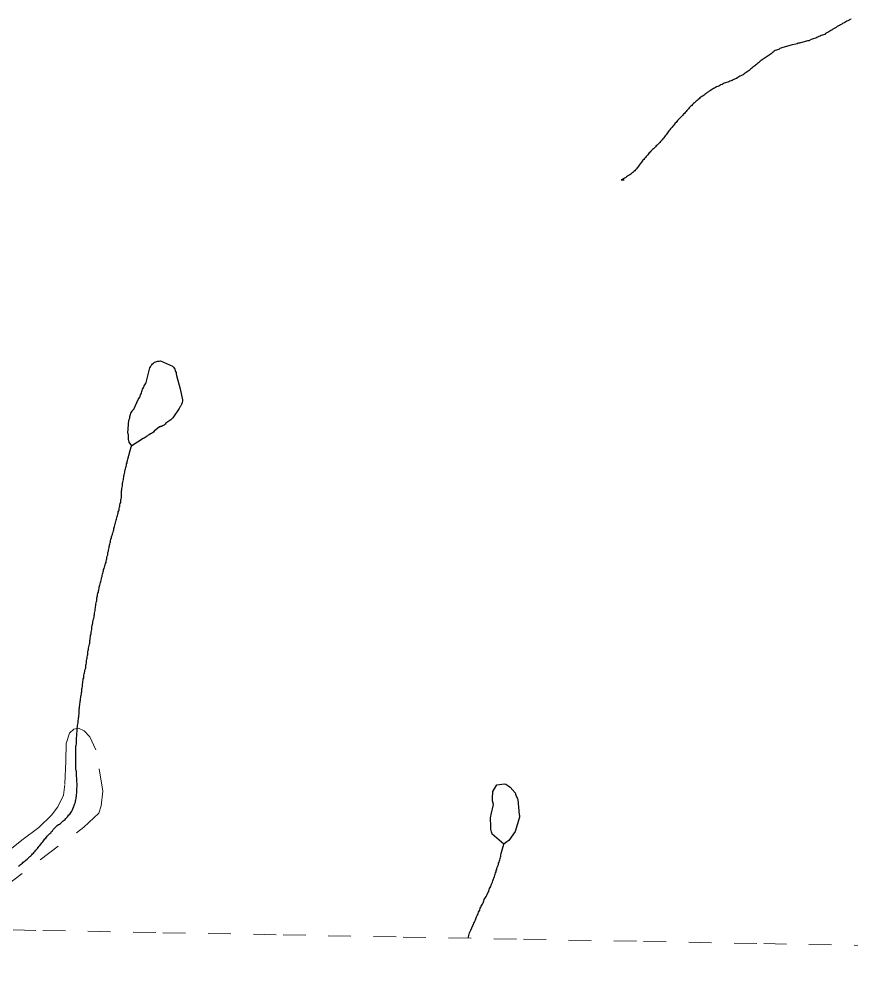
# Model space of a CAD drawing. Extents: x 785.9 to 812.4, y 7674.9 to 7703.1.
# Drawn here: x 801.186 to 804.86, y 7674.895 to 7679.113 of the extents above; entities that cross this region are included whole.
import ezdxf

# ---------------------------------------------------------------- set-up
doc = ezdxf.new("R2010")
doc.units = 0
doc.header["$LTSCALE"] = 0.04
doc.linetypes.add('LONG_DASHED', pattern=[7.5, 6, -1.5])
doc.linetypes.add('SHORT_DASHED', pattern=[2.7, 1.5, -1.2])
for name, color, linetype, lineweight in [('21', 7, 'SHORT_DASHED', 13), ('3', 7, 'LONG_DASHED', 25), ('53', 7, 'SHORT_DASHED', 13), ('7', 7, 'Continuous', 25)]:
    doc.layers.add(name, color=color, linetype=linetype, lineweight=lineweight)

msp = doc.modelspace()

# ---------------------------------------------------------------- linework, layer by layer
at = {"layer": '21'}
msp.add_lwpolyline([(801.119, 7675.2817), (801.4712, 7675.5466), (801.5381, 7675.6083), (801.5484, 7675.6405), (801.5561, 7675.7048), (801.5252, 7675.8874), (801.4982, 7675.9452), (801.4725, 7675.9722), (801.4481, 7675.9838), (801.4275, 7675.9786), (801.4083, 7675.9619), (801.3928, 7675.9156), (801.3915, 7675.8372), (801.3877, 7675.7356), (801.3813, 7675.6881), (801.3568, 7675.6366), (801.3285, 7675.5993), (801.2733, 7675.5453), (801.1974, 7675.4887), (801.137, 7675.4412)], dxfattribs=at)
at = {"layer": '3'}
for points in [[(801.6666, 7677.2859), (801.6708, 7677.3435), (801.6732, 7677.3483), (801.6748, 7677.3532), (801.6748, 7677.3589), (801.6764, 7677.3637), (801.6781, 7677.3686), (801.6797, 7677.3734), (801.6821, 7677.3783), (801.6853, 7677.3831), (801.6886, 7677.388), (801.6918, 7677.392), (801.6934, 7677.3945), (801.712, 7677.4349), (801.7185, 7677.4446), (801.7201, 7677.4495), (801.7218, 7677.4543), (801.7242, 7677.4592), (801.7258, 7677.4641), (801.7274, 7677.4689), (801.7298, 7677.4738), (801.7307, 7677.4794), (801.7331, 7677.4843), (801.7363, 7677.4891), (801.7379, 7677.494), (801.7404, 7677.4988), (801.7436, 7677.5037), (801.7445, 7677.5051), (801.7454, 7677.5064), (801.7463, 7677.5077), (801.7472, 7677.5091), (801.7474, 7677.5094), (801.763, 7677.5741), (801.7654, 7677.579), (801.7687, 7677.5838), (801.7719, 7677.5879), (801.7752, 7677.5919), (801.7792, 7677.5951), (801.7841, 7677.5984), (801.7889, 7677.6008), (801.7938, 7677.6024), (801.7986, 7677.604), (801.8043, 7677.604), (801.81, 7677.6048), (801.8634, 7677.5814), (801.8674, 7677.5773), (801.8706, 7677.5725), (801.8731, 7677.5676), (801.8755, 7677.5628), (801.8771, 7677.5579), (801.8787, 7677.5531), (801.8795, 7677.5474), (801.8803, 7677.5401), (801.8973, 7677.4819), (801.907, 7677.4325), (801.907, 7677.4268), (801.9062, 7677.4212), (801.9046, 7677.4163), (801.903, 7677.4115), (801.9006, 7677.4066), (801.8965, 7677.4026), (801.8941, 7677.3977), (801.8925, 7677.3945), (801.8642, 7677.3532), (801.8601, 7677.3492), (801.8561, 7677.3451), (801.8512, 7677.3419), (801.8472, 7677.3386), (801.8431, 7677.3354), (801.8383, 7677.333), (801.8342, 7677.3297), (801.831, 7677.3249), (801.8269, 7677.3216), (801.8221, 7677.3192), (801.8172, 7677.3168), (801.8148, 7677.316), (801.8133, 7677.3155), (801.8117, 7677.315), (801.8102, 7677.3144), (801.8087, 7677.3139), (801.8071, 7677.3134), (801.8064, 7677.3132), (801.7824, 7677.2941), (801.7792, 7677.2901), (801.7752, 7677.2869), (801.7703, 7677.2836), (801.7654, 7677.282), (801.7606, 7677.2788), (801.7557, 7677.2763), (801.7517, 7677.2723), (801.7476, 7677.2691), (801.7428, 7677.2658), (801.7379, 7677.2634), (801.7331, 7677.2618), (801.6829, 7677.2302), (801.6829, 7677.2302)], [(801.6829, 7677.2302), (801.6724, 7677.2456), (801.6692, 7677.2585), (801.6692, 7677.2707), (801.6684, 7677.2755), (801.6668, 7677.2851), (801.6666, 7677.2859)], [(803.2785, 7675.7042), (803.2963, 7675.7341), (803.2963, 7675.7341), (803.3303, 7675.7373), (803.3352, 7675.7357), (803.34, 7675.7333), (803.3449, 7675.7301), (803.3481, 7675.7276), (803.3494, 7675.7267), (803.3507, 7675.7257), (803.352, 7675.7247), (803.3533, 7675.7238), (803.354, 7675.7233), (803.3773, 7675.6977), (803.3789, 7675.6928), (803.3805, 7675.6856), (803.3821, 7675.6807), (803.3854, 7675.6758), (803.3878, 7675.671), (803.3886, 7675.6694), (803.3951, 7675.6006), (803.3951, 7675.6006), (803.3952, 7675.599), (803.3954, 7675.5974), (803.3955, 7675.5958), (803.3957, 7675.5942), (803.3958, 7675.5925), (803.396, 7675.5909), (803.3773, 7675.527), (803.3773, 7675.527), (803.3489, 7675.4881), (803.3449, 7675.4849), (803.34, 7675.4825), (803.3271, 7675.4719), (803.2753, 7675.5164), (803.2737, 7675.5213), (803.2721, 7675.5262), (803.2705, 7675.5318), (803.2688, 7675.5375), (803.2688, 7675.5399), (803.2688, 7675.5415), (803.2688, 7675.5432), (803.2688, 7675.5448), (803.2688, 7675.5464), (803.2688, 7675.548), (803.2688, 7675.5496), (803.2688, 7675.5512), (803.2688, 7675.5529), (803.2688, 7675.5533), (803.2672, 7675.5828), (803.268, 7675.5885), (803.2688, 7675.5941), (803.2705, 7675.6022), (803.2811, 7675.6463), (803.2811, 7675.6463)], [(803.2811, 7675.6463), (803.281, 7675.6467), (803.2769, 7675.6621), (803.2761, 7675.6678), (803.2761, 7675.6839), (803.2785, 7675.6937), (803.2785, 7675.7042)]]:
    msp.add_lwpolyline(points, dxfattribs=at)
at = {"layer": '53'}
msp.add_lwpolyline([(800.7592, 7675.1002), (801.2899, 7675.0906), (801.8207, 7675.0809), (802.3515, 7675.0713), (802.8823, 7675.0616), (803.4131, 7675.0519), (803.9438, 7675.0422), (804.4746, 7675.0325), (805.0054, 7675.0228), (805.5362, 7675.013), (806.067, 7675.0032), (806.5978, 7674.9934), (807.1286, 7674.9836), (807.6594, 7674.9738), (808.1902, 7674.964), (808.721, 7674.9541), (809.2518, 7674.9442), (809.7826, 7674.9343), (810.3134, 7674.9244), (810.8442, 7674.9145), (811.3751, 7674.9046), (811.9059, 7674.8946)], dxfattribs=at)
at = {"layer": '7'}
for points in [[(804.8604, 7679.1131), (804.8556, 7679.1115), (804.8515, 7679.1082), (804.8467, 7679.1058), (804.8418, 7679.1042), (804.837, 7679.1018), (804.8329, 7679.0985), (804.8232, 7679.0937), (804.8192, 7679.0904), (804.8143, 7679.088), (804.8094, 7679.0848), (804.8046, 7679.0832), (804.7997, 7679.0799), (804.7949, 7679.0767), (804.7803, 7679.0694), (804.7763, 7679.0662), (804.7714, 7679.0629), (804.7674, 7679.0597), (804.7625, 7679.0565), (804.7479, 7679.0492), (804.7439, 7679.0459), (804.739, 7679.0435), (804.7342, 7679.0419), (804.7285, 7679.0403), (804.7237, 7679.0378), (804.7188, 7679.0362), (804.7091, 7679.0314), (804.7043, 7679.0297), (804.6994, 7679.0281), (804.6937, 7679.0265), (804.6889, 7679.0241), (804.684, 7679.0225), (804.6743, 7679.0176), (804.6687, 7679.0168), (804.663, 7679.016), (804.6581, 7679.0144), (804.6533, 7679.0128), (804.6476, 7679.0111), (804.6428, 7679.0095), (804.6371, 7679.0079), (804.6322, 7679.0063), (804.6266, 7679.0063), (804.6217, 7679.0047), (804.6169, 7679.003), (804.6007, 7678.999)], [(804.6007, 7678.999), (804.5554, 7678.9869), (804.5505, 7678.9844), (804.5457, 7678.9828), (804.5408, 7678.9796), (804.536, 7678.978), (804.5311, 7678.9755), (804.5254, 7678.9739), (804.5206, 7678.9715), (804.5165, 7678.9674), (804.5117, 7678.9642), (804.5076, 7678.9602), (804.5028, 7678.9569), (804.4987, 7678.9537), (804.4939, 7678.9513), (804.4898, 7678.948), (804.4858, 7678.9448), (804.4809, 7678.9416), (804.4761, 7678.9391), (804.4712, 7678.9367), (804.4672, 7678.9335), (804.4631, 7678.9302), (804.4591, 7678.927), (804.455, 7678.9238), (804.451, 7678.9197), (804.4469, 7678.9165), (804.4429, 7678.9132), (804.4389, 7678.91), (804.4348, 7678.9068), (804.4308, 7678.9035), (804.4267, 7678.9003), (804.4219, 7678.897), (804.4178, 7678.8938), (804.4138, 7678.8898), (804.4097, 7678.8865), (804.4057, 7678.8833), (804.4016, 7678.8801), (804.3976, 7678.8768), (804.3927, 7678.8744), (804.3887, 7678.8712), (804.3838, 7678.8679), (804.379, 7678.8655), (804.3741, 7678.8631), (804.3693, 7678.8614), (804.3644, 7678.8582), (804.3596, 7678.855), (804.3547, 7678.8517), (804.3499, 7678.8501), (804.345, 7678.8477), (804.3401, 7678.8453), (804.3353, 7678.8428), (804.3304, 7678.8412), (804.3256, 7678.8388), (804.3207, 7678.8364), (804.3159, 7678.8347), (804.3102, 7678.8339), (804.3053, 7678.8323), (804.3005, 7678.8307), (804.2956, 7678.8275), (804.2908, 7678.825), (804.2859, 7678.8226), (804.2811, 7678.8202), (804.2762, 7678.8178), (804.2714, 7678.8161), (804.2665, 7678.8137), (804.2617, 7678.8113), (804.2576, 7678.808), (804.2528, 7678.8064), (804.2479, 7678.804), (804.2439, 7678.8008), (804.239, 7678.7983), (804.2341, 7678.7951), (804.2301, 7678.7919), (804.2252, 7678.7886), (804.2204, 7678.7854), (804.2155, 7678.7822), (804.2115, 7678.7781), (804.2066, 7678.7749), (804.2018, 7678.7716), (804.1969, 7678.7684), (804.1929, 7678.7652), (804.1888, 7678.7619), (804.1848, 7678.7579), (804.1807, 7678.7546), (804.1767, 7678.7514), (804.1726, 7678.7474), (804.1686, 7678.7441), (804.1646, 7678.7401), (804.1605, 7678.736), (804.1573, 7678.732), (804.1532, 7678.7287), (804.1492, 7678.7255), (804.1459, 7678.7215), (804.1419, 7678.7174), (804.1387, 7678.7134), (804.1354, 7678.7093), (804.1314, 7678.7053), (804.1281, 7678.7012), (804.1241, 7678.6972), (804.1201, 7678.6931), (804.1168, 7678.6891)], [(804.1168, 7678.6891), (804.1136, 7678.6851), (804.1095, 7678.6818), (804.1055, 7678.6778), (804.1014, 7678.6737), (804.0982, 7678.6697), (804.0942, 7678.6656), (804.0909, 7678.6616), (804.0877, 7678.6575), (804.0836, 7678.6535), (804.0804, 7678.6495), (804.0772, 7678.6446), (804.0739, 7678.6406), (804.0707, 7678.6365), (804.0667, 7678.6333), (804.0626, 7678.6292), (804.0594, 7678.6244), (804.0561, 7678.6195), (804.0529, 7678.6155), (804.0497, 7678.6106), (804.0464, 7678.6066), (804.0432, 7678.6017), (804.0399, 7678.5977), (804.0367, 7678.5928), (804.0335, 7678.5888), (804.0294, 7678.5847), (804.0254, 7678.5807), (804.0221, 7678.5766), (804.0189, 7678.5726), (804.0157, 7678.5685), (804.0116, 7678.5645), (804.0076, 7678.5604), (804.0035, 7678.5572), (804.0003, 7678.5532), (803.9963, 7678.5491), (803.9922, 7678.5451), (803.9882, 7678.541), (803.9833, 7678.5378), (803.9793, 7678.5337), (803.976, 7678.5297), (803.9728, 7678.5257), (803.9687, 7678.5224), (803.9655, 7678.5184), (803.9623, 7678.5143), (803.959, 7678.5103), (803.955, 7678.5062), (803.9518, 7678.5022), (803.9485, 7678.4981), (803.9453, 7678.4941), (803.9412, 7678.4909), (803.938, 7678.486), (803.9348, 7678.482), (803.9315, 7678.4779), (803.9283, 7678.4739), (803.9251, 7678.469), (803.9218, 7678.4642), (803.9186, 7678.4601), (803.9153, 7678.4561), (803.9121, 7678.452), (803.9081, 7678.448), (803.9048, 7678.4439), (803.9008, 7678.4407), (803.8967, 7678.4366), (803.8927, 7678.4326), (803.8878, 7678.4294), (803.883, 7678.4261), (803.8781, 7678.4229), (803.8733, 7678.4197), (803.8684, 7678.4164), (803.8644, 7678.4132), (803.8595, 7678.4108), (803.8547, 7678.4075), (803.8498, 7678.4059), (803.8449, 7678.4043), (803.8449, 7678.4043), (803.8466, 7678.4043), (803.8482, 7678.4043), (803.8498, 7678.4043), (803.8514, 7678.4043), (803.853, 7678.4043), (803.8547, 7678.4043), (803.8563, 7678.4043), (803.8579, 7678.4043), (803.8583, 7678.4043)], [(801.5753, 7676.7423), (801.5769, 7676.748), (801.5769, 7676.7536), (801.5777, 7676.7593), (801.5802, 7676.7641), (801.5802, 7676.7698), (801.5826, 7676.7747), (801.5834, 7676.7803), (801.5834, 7676.786), (801.5866, 7676.7957), (801.5874, 7676.8014), (801.5891, 7676.8062), (801.5899, 7676.8119), (801.5915, 7676.8176), (801.5931, 7676.8224), (801.5939, 7676.8281), (801.5955, 7676.8329), (801.598, 7676.8378), (801.5988, 7676.8434), (801.6012, 7676.8483), (801.602, 7676.854), (801.6036, 7676.8588), (801.6044, 7676.8645), (801.606, 7676.8693), (801.6077, 7676.8742), (801.6085, 7676.8799), (801.6101, 7676.8847), (801.6109, 7676.8904), (801.6133, 7676.8952), (801.6141, 7676.9009), (801.6158, 7676.9066), (801.6174, 7676.9114), (801.6182, 7676.9171), (801.6206, 7676.9219), (801.6214, 7676.9276), (801.623, 7676.9324), (801.6238, 7676.9381), (801.6255, 7676.943), (801.6271, 7676.9478), (801.6279, 7676.9535), (801.6295, 7676.9583), (801.6311, 7676.9632), (801.6311, 7676.9697), (801.6327, 7676.9745), (801.6344, 7676.9794), (801.6352, 7676.985), (801.6352, 7676.9907), (801.6368, 7676.9964), (801.6376, 7677.002), (801.6384, 7677.0077), (801.6384, 7677.0304), (801.6392, 7677.036), (801.64, 7677.0417), (801.6408, 7677.0473), (801.6416, 7677.053), (801.6416, 7677.0587), (801.6425, 7677.0643), (801.6441, 7677.07), (801.6449, 7677.0757), (801.6465, 7677.0805), (801.6465, 7677.0862), (801.6481, 7677.091), (801.6489, 7677.0967), (801.6497, 7677.1024), (801.6505, 7677.108), (801.653, 7677.1129), (801.653, 7677.1186), (801.6546, 7677.1234), (801.6562, 7677.1283), (801.657, 7677.1339), (801.6586, 7677.1388), (801.6594, 7677.1444), (801.6603, 7677.1501), (801.6627, 7677.155), (801.6627, 7677.1606), (801.6643, 7677.1655), (801.6659, 7677.1703), (801.6807, 7677.2252), (801.6829, 7677.2302)], [(801.4677, 7676.1897), (801.4685, 7676.1953), (801.4693, 7676.201), (801.4709, 7676.2058), (801.4717, 7676.2115), (801.4717, 7676.2172), (801.4725, 7676.2228), (801.475, 7676.2277), (801.4758, 7676.2333), (801.4766, 7676.2398), (801.4782, 7676.2447), (801.4798, 7676.2495), (801.4798, 7676.2552), (801.4806, 7676.2609), (801.4822, 7676.2657), (801.4831, 7676.2714), (801.4831, 7676.277), (801.4839, 7676.2827), (801.4855, 7676.2876), (801.4863, 7676.2932), (801.4863, 7676.2989), (801.4871, 7676.3046), (801.4887, 7676.3094), (801.4895, 7676.3151), (801.4895, 7676.3207), (801.4903, 7676.3264), (801.492, 7676.3313), (801.4928, 7676.3369), (801.4936, 7676.3426), (801.4944, 7676.3491), (801.496, 7676.3539), (801.4976, 7676.3588), (801.4976, 7676.3701), (801.4992, 7676.3749), (801.5, 7676.3806), (801.5009, 7676.3863), (801.5009, 7676.3919), (801.5025, 7676.3968), (801.5041, 7676.4017), (801.5041, 7676.4073), (801.5049, 7676.4138), (801.5065, 7676.4195), (801.5073, 7676.4251), (801.5073, 7676.4308), (801.5081, 7676.4364), (801.5098, 7676.4413), (801.5106, 7676.4478), (801.5114, 7676.4534), (801.513, 7676.4591), (801.5146, 7676.464), (801.5154, 7676.4696), (801.517, 7676.4745), (801.5178, 7676.4801), (801.5187, 7676.4858), (801.5187, 7676.4915), (801.5203, 7676.4971), (801.5219, 7676.5028), (801.5219, 7676.5085), (801.5227, 7676.5141), (801.5235, 7676.5198), (801.5251, 7676.5246), (801.5251, 7676.5303), (801.5259, 7676.5368), (801.5268, 7676.5424), (801.5284, 7676.5473), (801.5284, 7676.553), (801.5292, 7676.5586), (801.5324, 7676.5683), (801.5324, 7676.574), (801.534, 7676.5789), (801.5357, 7676.5837), (801.5365, 7676.5894), (801.5381, 7676.5942), (801.5397, 7676.5999), (801.5397, 7676.6056), (801.5413, 7676.6104), (801.5429, 7676.6153), (801.5437, 7676.6209), (801.5454, 7676.6258), (801.5462, 7676.6314), (801.5478, 7676.6371), (801.5494, 7676.642), (801.5494, 7676.6476), (801.5518, 7676.6525), (801.5526, 7676.6581), (801.5543, 7676.663), (801.5559, 7676.6679), (801.5567, 7676.6735), (801.5591, 7676.6784), (801.5591, 7676.684), (801.5615, 7676.6889), (801.5632, 7676.6946), (801.5648, 7676.6994), (801.5664, 7676.7043), (801.5672, 7676.7099), (801.5696, 7676.7148), (801.5704, 7676.7205), (801.5713, 7676.7261), (801.5729, 7676.731), (801.5737, 7676.7366), (801.5753, 7676.7423)], [(801.3099, 7675.5067), (801.3139, 7675.5108), (801.3172, 7675.5148), (801.3212, 7675.5181), (801.3253, 7675.5221), (801.3285, 7675.527), (801.3326, 7675.531), (801.3358, 7675.5359), (801.339, 7675.5399), (801.3431, 7675.5432), (801.3463, 7675.5472), (801.3504, 7675.5512), (801.3544, 7675.5545), (801.3593, 7675.5577), (801.3641, 7675.5601), (801.3682, 7675.5634), (801.3722, 7675.5666), (801.3762, 7675.5699), (801.3803, 7675.5739), (801.3843, 7675.5771), (801.3884, 7675.5804), (801.3924, 7675.5844), (801.3957, 7675.5885), (801.3989, 7675.5925), (801.4021, 7675.5966), (801.4054, 7675.6014), (801.4094, 7675.6046), (801.4127, 7675.6087), (801.4151, 7675.6135), (801.4183, 7675.6176), (801.4208, 7675.6224), (801.4232, 7675.6273), (801.4248, 7675.6322), (801.4272, 7675.637), (801.4288, 7675.6419), (801.4321, 7675.6516), (801.4345, 7675.6564), (801.4353, 7675.6621), (801.4361, 7675.6678), (801.4377, 7675.6726), (801.4377, 7675.6783), (801.4386, 7675.6839), (801.4394, 7675.6904), (801.4402, 7675.6961), (801.441, 7675.7017), (801.441, 7675.7187), (801.4418, 7675.7244), (801.4418, 7675.7414), (801.441, 7675.7471), (801.4402, 7675.7527), (801.4402, 7675.764), (801.4394, 7675.7697), (801.4394, 7675.7924), (801.4377, 7675.7972), (801.4369, 7675.8029), (801.4369, 7675.8603), (801.4361, 7675.8668), (801.4361, 7675.904), (801.4377, 7675.9089), (801.4386, 7675.9145), (801.4394, 7675.9202), (801.4394, 7675.9429), (801.4402, 7675.9485), (801.4402, 7675.9615), (801.4418, 7675.9671), (801.4426, 7675.9728), (801.4426, 7675.9841), (801.4434, 7675.9898), (801.4442, 7675.9955), (801.445, 7676.0011), (801.4458, 7676.0068), (801.4466, 7676.0125), (801.4466, 7676.0181), (801.4483, 7676.023), (801.4483, 7676.0286), (801.4499, 7676.0335), (801.4499, 7676.0392), (801.4507, 7676.0448), (801.4507, 7676.0561), (801.4515, 7676.0626), (801.4515, 7676.0683), (801.4523, 7676.0739), (801.4531, 7676.0796), (801.4539, 7676.0853), (801.4539, 7676.0909), (801.4547, 7676.0966), (801.4547, 7676.1023), (801.4564, 7676.1071), (801.4572, 7676.1128), (801.458, 7676.1185), (801.458, 7676.1249), (801.4596, 7676.1298), (801.4612, 7676.1346), (801.4612, 7676.1403), (801.462, 7676.146), (801.462, 7676.1573), (801.4636, 7676.1621), (801.4653, 7676.167), (801.4653, 7676.1783), (801.4669, 7676.184), (801.4677, 7676.1897)], [(801.1829, 7675.3748), (801.1877, 7675.3781), (801.1918, 7675.3813), (801.1958, 7675.3846), (801.1999, 7675.3878), (801.2039, 7675.3918), (801.2079, 7675.3951), (801.212, 7675.3983), (801.216, 7675.4015), (801.2209, 7675.4048), (801.2249, 7675.4088), (801.233, 7675.4169), (801.2379, 7675.4202), (801.2419, 7675.4242), (801.2452, 7675.4283), (801.2492, 7675.4323), (801.2525, 7675.4363), (801.2565, 7675.4404), (801.2597, 7675.4444), (801.263, 7675.4485), (801.2662, 7675.4525), (801.2694, 7675.4566), (801.2727, 7675.4614), (801.2767, 7675.4655), (801.2832, 7675.4736), (801.2864, 7675.4776), (801.2897, 7675.4817), (801.2929, 7675.4865), (801.2961, 7675.4906), (801.2994, 7675.4946), (801.3034, 7675.4986), (801.3099, 7675.5067)], [(803.1693, 7675.0564), (803.1754, 7675.0806), (803.1806, 7675.0925), (803.1895, 7675.1127), (803.192, 7675.1175), (803.1944, 7675.1224), (803.1968, 7675.1273), (803.1992, 7675.1321), (803.2009, 7675.137), (803.2033, 7675.1418), (803.2049, 7675.1467), (803.2065, 7675.1515), (803.209, 7675.1564), (803.2114, 7675.1612), (803.213, 7675.1661), (803.2154, 7675.1709), (803.2202, 7675.1803), (803.2227, 7675.1887), (803.2251, 7675.1936), (803.2268, 7675.1985), (803.23, 7675.2025), (803.2324, 7675.2074), (803.2349, 7675.2122), (803.2365, 7675.2171), (803.2389, 7675.2219), (803.2405, 7675.2268), (803.2429, 7675.2316), (803.2462, 7675.2365), (803.2486, 7675.2413), (803.251, 7675.2462), (803.2535, 7675.251), (803.2583, 7675.2608), (803.2599, 7675.2656), (803.2624, 7675.2705), (803.264, 7675.2753), (803.2664, 7675.2802), (803.2688, 7675.285), (803.2705, 7675.2899), (803.2729, 7675.2947), (803.2761, 7675.3045), (803.2777, 7675.3093), (803.2794, 7675.3142), (803.2818, 7675.319), (803.2834, 7675.3239), (803.2858, 7675.3287), (803.2866, 7675.3344), (803.2891, 7675.3392), (803.2899, 7675.3449), (803.2923, 7675.3498), (803.2931, 7675.3554), (803.2955, 7675.3603), (803.2963, 7675.3659), (803.2988, 7675.3708), (803.3004, 7675.3765), (803.3028, 7675.3813), (803.3036, 7675.387), (803.3061, 7675.3918), (803.3077, 7675.3975), (803.3093, 7675.4024), (803.3101, 7675.408), (803.3117, 7675.4137), (803.3133, 7675.4185), (803.3133, 7675.4242), (803.3156, 7675.4307), (803.3271, 7675.4719)]]:
    msp.add_lwpolyline(points, dxfattribs=at)

doc.saveas('drawing.dxf')
